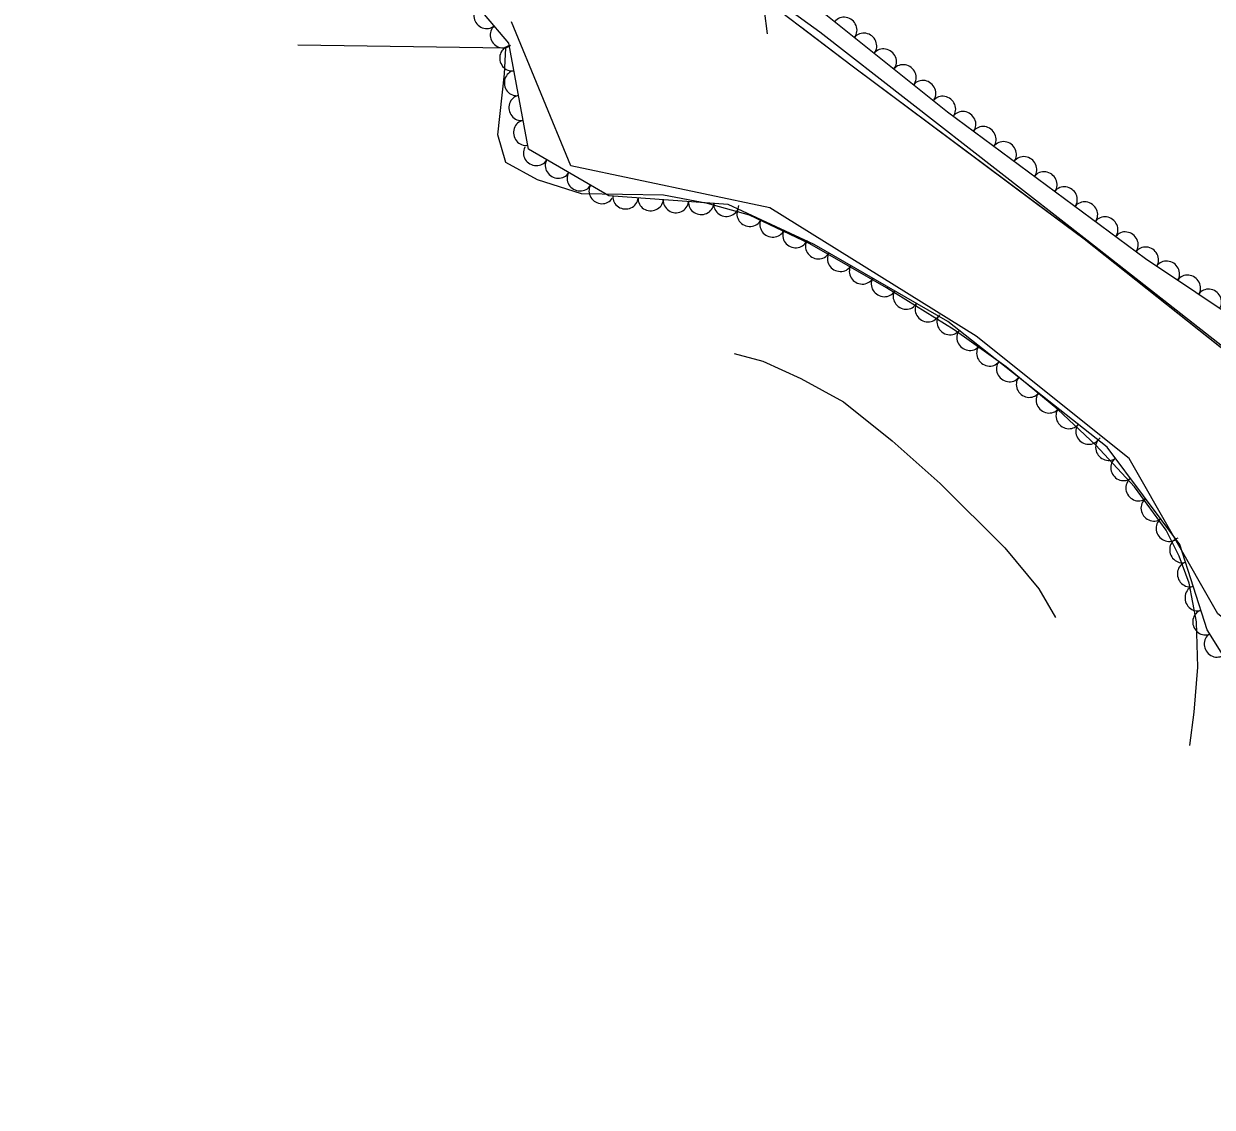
# Model space of a CAD drawing. Extents: x 1746719 to 1766531, y 631721 to 662391.
# Drawn here: x 1756887.3 to 1757075.4, y 645161 to 645332.5 of the extents above; entities that cross this region are included whole.
import ezdxf

# ---------------------------------------------------------------- set-up
doc = ezdxf.new("R2010")
doc.units = 0
for name, color, linetype in [('SURVEY - AERIAL SURVEY - Photo Control - Points - Elevations', 7, 'Continuous'), ('SURVEY - AERIAL SURVEY - Photo Control - Points - Locators', 7, 'Continuous'), ('SURVEY - AERIAL SURVEY - Photo Control with Text', 7, 'Continuous'), ('SURVEY - CENTERLINE - Existing Roads Curve Text', 7, 'Continuous')]:
    doc.layers.add(name, color=color, linetype=linetype)

msp = doc.modelspace()

# ---------------------------------------------------------------- linework, layer by layer
at = {"layer": 'SURVEY - AERIAL SURVEY - Photo Control - Points - Elevations'}
for points in [[(1756963.36, 645324.6), (1756963.58, 645328.65), (1756930.65, 645329.16)], [(1756995.49, 645304.06), (1756988.55, 645305.4), (1756975.53, 645305.6), (1756968.61, 645307.81), (1756963.56, 645310.55), (1756962.33, 645314.97), (1756963.36, 645324.6)], [(1757071.85, 645218.27), (1757072.54, 645223.59), (1757073.08, 645230.67), (1757072.87, 645237.88), (1757071.71, 645243.99), (1757070.14, 645248.24), (1757068.11, 645252.38), (1757063.1, 645259.21), (1757056.94, 645265.82), (1757050.93, 645271.45), (1757042.76, 645278.22), (1757034.55, 645284.06), (1757023.83, 645290.73), (1757011.71, 645297.7), (1757002.15, 645302.26), (1756995.49, 645304.06)], [(1756999.74, 645280.32), (1757004.24, 645279.11), (1757010.29, 645276.39), (1757017.04, 645272.67), (1757024.74, 645266.51), (1757032.31, 645259.74), (1757042.53, 645249.57), (1757047.95, 645243.07), (1757050.57, 645238.57)]]:
    msp.add_lwpolyline(points, dxfattribs=at)
at = {"layer": 'SURVEY - AERIAL SURVEY - Photo Control - Points - Locators'}
msp.add_lwpolyline([(1756977.5, 645357.16), (1757013.28, 645331.26), (1757055.54, 645298.35), (1757100.19, 645263.34), (1757144.75, 645233.19), (1757176.98, 645209.53), (1757199.41, 645205.74), (1757223.93, 645181.37), (1757198.33, 645161.03), (1757170.67, 645176.77), (1757152.88, 645191.71), (1757142.62, 645206.5), (1757136.21, 645215.69), (1757116.78, 645221.11), (1757097.2, 645220.64), (1757093.54, 645225.34), (1757076.29, 645239.13), (1757062.23, 645263.73), (1757038, 645283.06), (1757005.34, 645303.4), (1756973.87, 645310.04), (1756964.45, 645332.83)], dxfattribs=at)
at = {"layer": 'SURVEY - AERIAL SURVEY - Photo Control with Text'}
for points in [[(1757188.17, 645163.82), (1757165.62, 645172.99), (1757148.84, 645190.13), (1757140.3, 645204.86), (1757132.77, 645213.67), (1757117.97, 645211.67), (1757094.95, 645219.16), (1757083.37, 645222.51), (1757074.56, 645236.6), (1757070.26, 645250.09), (1757058.73, 645265.53), (1757033.51, 645285.42), (1757012.36, 645297.57), (1756998.77, 645303.9), (1756979.87, 645305.28), (1756967.17, 645312.66), (1756964.05, 645329.45), (1756956.32, 645338.57), (1756942.39, 645350.13), (1756913.4, 645371.57), (1756895.84, 645353.38)], [(1756991.02, 645352.6), (1757033.47, 645318.61), (1757064.82, 645295.35), (1757120.27, 645258.27), (1757140.88, 645250.3), (1757162.05, 645234.06), (1757192.76, 645213.78), (1757203.27, 645205.61), (1757221.58, 645185.17)]]:
    msp.add_lwpolyline(points, dxfattribs=at)
for centre, major_axis in [((1756960.44, 645333.71), (-1.29, 1.53)), ((1757017.21, 645331.63), (1.56, -1.25)), ((1756963.03, 645330.66), (-1.29, 1.53)), ((1757020.33, 645329.13), (1.56, -1.25)), ((1756964.49, 645327.07), (-0.36, 1.97)), ((1757023.45, 645326.63), (1.56, -1.25)), ((1757026.57, 645324.13), (1.56, -1.25)), ((1756965.22, 645323.14), (-0.36, 1.97)), ((1757029.69, 645321.63), (1.56, -1.25)), ((1756965.95, 645319.21), (-0.36, 1.97)), ((1757032.82, 645319.13), (1.56, -1.25)), ((1757036.01, 645316.72), (1.61, -1.19)), ((1756966.68, 645315.27), (-0.36, 1.97)), ((1757039.22, 645314.34), (1.61, -1.19)), ((1756968.32, 645311.98), (-1.73, 1)), ((1757042.44, 645311.95), (1.61, -1.19)), ((1756971.78, 645309.98), (-1.73, 1)), ((1757045.65, 645309.57), (1.61, -1.19)), ((1757048.86, 645307.19), (1.61, -1.19)), ((1756975.24, 645307.97), (-1.73, 1)), ((1756978.7, 645305.96), (-1.73, 1)), ((1757052.07, 645304.8), (1.61, -1.19)), ((1756982.51, 645305.09), (-1.99, 0.15)), ((1756986.5, 645304.8), (-1.99, 0.15)), ((1756990.49, 645304.5), (-1.99, 0.15)), ((1756994.48, 645304.21), (-1.99, 0.15)), ((1756998.47, 645303.92), (-1.99, 0.15)), ((1757055.29, 645302.42), (1.61, -1.19)), ((1757002.12, 645302.34), (-1.81, 0.84)), ((1757005.75, 645300.65), (-1.81, 0.84)), ((1757058.5, 645300.04), (1.61, -1.19)), ((1757009.38, 645298.96), (-1.81, 0.84)), ((1757061.71, 645297.66), (1.61, -1.19)), ((1757012.97, 645297.22), (-1.73, 1)), ((1757016.44, 645295.23), (-1.73, 1)), ((1757064.93, 645295.28), (1.66, -1.11)), ((1757019.91, 645293.23), (-1.73, 1)), ((1757068.25, 645293.05), (1.66, -1.11)), ((1757023.38, 645291.24), (-1.73, 1)), ((1757071.58, 645290.83), (1.66, -1.11)), ((1757026.85, 645289.25), (-1.73, 1)), ((1757074.9, 645288.61), (1.66, -1.11)), ((1757030.31, 645287.25), (-1.73, 1)), ((1757033.76, 645285.22), (-1.57, 1.24)), ((1757036.9, 645282.75), (-1.57, 1.24)), ((1757040.04, 645280.27), (-1.57, 1.24)), ((1757043.18, 645277.79), (-1.57, 1.24)), ((1757046.32, 645275.32), (-1.57, 1.24)), ((1757049.46, 645272.84), (-1.57, 1.24)), ((1757052.6, 645270.36), (-1.57, 1.24)), ((1757055.74, 645267.89), (-1.57, 1.24)), ((1757058.85, 645265.37), (-1.2, 1.6)), ((1757061.24, 645262.17), (-1.2, 1.6)), ((1757063.63, 645258.96), (-1.2, 1.6)), ((1757066.03, 645255.76), (-1.2, 1.6)), ((1757068.42, 645252.55), (-1.2, 1.6)), ((1757070.54, 645249.21), (-0.61, 1.91)), ((1757071.76, 645245.4), (-0.61, 1.91)), ((1757072.97, 645241.59), (-0.61, 1.91)), ((1757074.19, 645237.78), (-0.61, 1.91)), ((1757076.03, 645234.25), (-1.06, 1.7))]:
    msp.add_ellipse(centre, major_axis=major_axis, ratio=0.940188, start_param=0, end_param=3.141593, dxfattribs=at)
at = {"layer": 'SURVEY - CENTERLINE - Existing Roads Curve Text'}
for points in [[(1756534.38, 645724.44), (1756572.78, 645687.34), (1756606.42, 645656.97), (1756642.59, 645626.33), (1756680.3, 645594.53), (1756710.11, 645570.08), (1756750.31, 645532.9), (1756781.36, 645506.93), (1756810.15, 645484.9), (1756857.34, 645449.39), (1756902.81, 645415.08), (1756939.29, 645386.24), (1756981.99, 645353.56), (1757018.38, 645325.87), (1757055.09, 645298.48), (1757089.59, 645271.11), (1757117.79, 645247.93), (1757145.93, 645224.93), (1757177.74, 645198.41), (1757205.87, 645174.42)], [(1757009.79, 645337.3), (1756998.66, 645335.72), (1757004.26, 645336.48), (1757003.5, 645342.09), (1757004.94, 645330.94)], [(1757010.21, 645332.08), (1757018.38, 645325.87), (1757047.34, 645304.26)], [(1757047.34, 645304.26), (1757055.09, 645298.48), (1757086.69, 645273.41)]]:
    msp.add_lwpolyline(points, dxfattribs=at)

doc.saveas('drawing.dxf')
